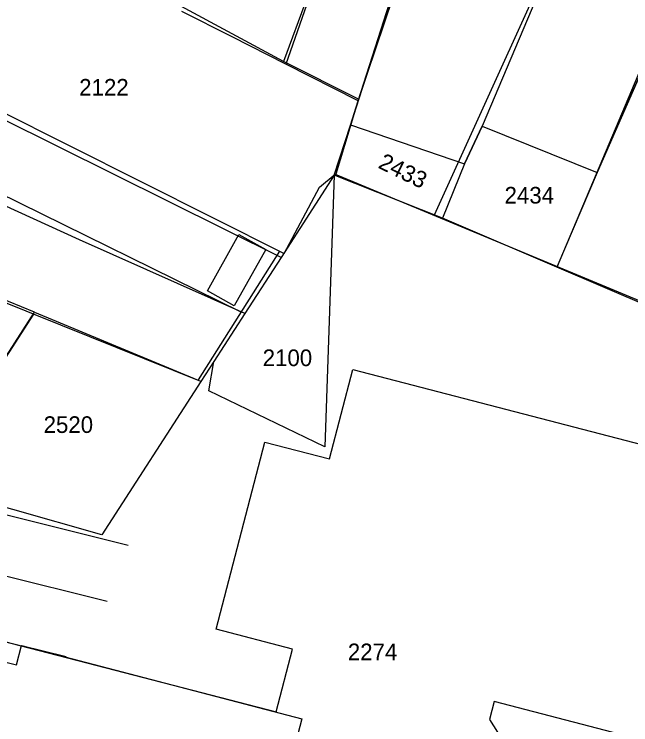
# Model space of a CAD drawing. Extents: x 148816 to 151297, y 399515 to 402500.
# Drawn here: x 150799.6 to 150866.3, y 399743.1 to 399819.9 of the extents above; entities that cross this region are included whole.
import ezdxf

# ---------------------------------------------------------------- set-up
doc = ezdxf.new("R2010")
doc.units = 0
for name, color, linetype in [('B01 Hoofdgebouw  [T] Norm', 7, 'Continuous'), ('B01 hoofgebouw', 7, 'Continuous'), ('B02 Bijgebouw  [D] Norm', 7, 'Continuous'), ('G01 perceelsgrens', 7, 'Continuous'), ('T04 Haag heg  [D] Gem', 7, 'Continuous'), ('V00 Kant verharding algemeen  [T] Norm', 7, 'Continuous'), ('Z01 perceelnummer', 7, 'Continuous')]:
    doc.layers.add(name, color=color, linetype=linetype)

msp = doc.modelspace()

# ---------------------------------------------------------------- linework, layer by layer
at = {"layer": 'B01 Hoofdgebouw  [T] Norm'}
msp.add_lwpolyline([(150769.314, 399742.009), (150771.003, 399748.617), (150770.596, 399748.721), (150773.69, 399760.77), (150794.621, 399755.384), (150794.08, 399753.24), (150827.968, 399744.508), (150829.726, 399751.284), (150821.479, 399753.424), (150826.731, 399773.664), (150833.749, 399771.843), (150836.261, 399781.522), (150882.364, 399769.557), (150879.849, 399759.868), (150886.866, 399758.046), (150881.611, 399737.807), (150851.558, 399745.61), (150851.058, 399743.684), (150853.231, 399740.257)], dxfattribs=at)
at = {"layer": 'B01 hoofgebouw'}
for points in [[(150816.42, 399863.38), (150814.772, 399858.363), (150835.086, 399851.659), (150834.733, 399850.589), (150836.094, 399850.14), (150831.357, 399836.954), (150836.258, 399835.26), (150839.697, 399845.471), (150849.188, 399842.757), (150849.317, 399842.869), (150848.49, 399840.605), (150846.041, 399841.474), (150844.745, 399837.823), (150845.518, 399837.574), (150836.014, 399807.978), (150848.355, 399803.762), (150850.246, 399807.823), (150862.703, 399802.832), (150874.147, 399828.894)], [(150769.314, 399742.008), (150771.002, 399748.616), (150770.595, 399748.72), (150773.69, 399760.77), (150794.621, 399755.383), (150794.08, 399753.24), (150797.57, 399752.341), (150827.968, 399744.508), (150829.726, 399751.284), (150821.479, 399753.424), (150826.731, 399773.664), (150833.749, 399771.843), (150836.261, 399781.522), (150882.364, 399769.557), (150879.849, 399759.868), (150886.866, 399758.046), (150881.611, 399737.807), (150851.558, 399745.61), (150851.058, 399743.684), (150853.231, 399740.257)], [(150782.873, 399758.406), (150786.67, 399757.43), (150787.63, 399761.23), (150796.95, 399758.88), (150795.86, 399754.46), (150794.47, 399754.78), (150793.56, 399751.15), (150799.89, 399749.57), (150800.41, 399751.66), (150805.26, 399750.47)], [(150800.41, 399751.66), (150830.745, 399743.724), (150824.954, 399721.589), (150824.656, 399721.667), (150823.566, 399717.5), (150821.448, 399718.054), (150817.48, 399702.887), (150831.06, 399699.334), (150841.909, 399740.804), (150880.424, 399730.728), (150877.805, 399720.719), (150879.951, 399720.158), (150879.536, 399718.57), (150877.399, 399719.129), (150873.852, 399705.568), (150849.176, 399712.024), (150846.251, 399700.841), (150870.936, 399694.383), (150865.8, 399674.75)]]:
    msp.add_lwpolyline(points, dxfattribs=at)
at = {"layer": 'B02 Bijgebouw  [D] Norm'}
msp.add_lwpolyline([(150820.524, 399790.018), (150823.931, 399796.113), (150826.848, 399794.482), (150823.441, 399788.387)], close=True, dxfattribs=at)
at = {"layer": 'G01 perceelsgrens'}
for points in [[(150844.06, 399859.57), (150839.697, 399845.471), (150836.258, 399835.26), (150829.004, 399814.545)], [(150836.847, 399810.573), (150845.518, 399837.574), (150847.277, 399837.012), (150848.49, 399840.605), (150849.317, 399842.869), (150853.862, 399856.531)], [(150868.215, 399850.817), (150864.439, 399841.051), (150861.387, 399834.071), (150850.246, 399807.823), (150848.355, 399803.762), (150845.972, 399797.87)], [(150828.502, 399793.616), (150798.254, 399808.668), (150752.629, 399831.587)], [(150874.147, 399828.894), (150862.703, 399802.832), (150858.34, 399792.579)], [(150824.59, 399787.571), (150806.677, 399795.549), (150771.818, 399811.443), (150773.687, 399817.008), (150768.298, 399819.566), (150765.181, 399820.506), (150750.602, 399825.126)], [(150829.004, 399814.545), (150823.218, 399817.474), (150817.754, 399820.243)], [(150836.847, 399810.573), (150829.004, 399814.545)], [(150834.26, 399802.515), (150836, 399807.934), (150836.847, 399810.573)], [(150834.26, 399802.515), (150833.222, 399773.149), (150820.697, 399779.203), (150821.242, 399782.396)], [(150834.26, 399802.515), (150828.502, 399793.616)], [(150845.972, 399797.87), (150834.26, 399802.515)], [(150800.923, 399787.81), (150775.59, 399797.985), (150768.58, 399800.847)], [(150858.34, 399792.579), (150845.972, 399797.87)], [(150828.502, 399793.616), (150824.59, 399787.571)], [(150868.566, 399788.204), (150858.34, 399792.579)], [(150801.697, 399787.499), (150796.013, 399778.714)], [(150801.697, 399787.499), (150800.923, 399787.81)], [(150819.831, 399780.216), (150801.697, 399787.499)], [(150824.59, 399787.571), (150821.242, 399782.396)], [(150821.242, 399782.396), (150819.831, 399780.216)], [(150819.831, 399780.216), (150809.096, 399763.626), (150789.804, 399769.118)]]:
    msp.add_lwpolyline(points, dxfattribs=at)
at = {"layer": 'T04 Haag heg  [D] Gem'}
for p, q in [((150836.586, 399836.064), (150828.782, 399814.811)), ((150860.143, 399831.423), (150845.08, 399798.187)), ((150874.383, 399830.579), (150858.367, 399792.65)), ((150841.123, 399823.334), (150836.88, 399810.747)), ((150828.782, 399814.811), (150817.662, 399820.806)), ((150836.88, 399810.747), (150828.782, 399814.811)), ((150824.194, 399787.725), (150776.552, 399811.102)), ((150794.808, 399811.12), (150828.828, 399794.076)), ((150836.88, 399810.747), (150834.441, 399802.652)), ((150832.664, 399801.231), (150834.365, 399802.652)), ((150834.365, 399802.652), (150880.395, 399783.471)), ((150828.828, 399794.076), (150832.664, 399801.231)), ((150819.557, 399780.399), (150828.362, 399794.309)), ((150801.828, 399787.701), (150819.532, 399780.348))]:
    msp.add_line(p, q, dxfattribs=at)
msp.add_lwpolyline([(150780.146, 399783.289), (150795.075, 399777.26), (150801.828, 399787.701), (150784.909, 399794.651)], dxfattribs=at)
at = {"layer": 'V00 Kant verharding algemeen  [T] Norm'}
for p, q in [((150811.94, 399762.49), (150788.73, 399768.3)), ((150786.92, 399762.14), (150809.67, 399756.45))]:
    msp.add_line(p, q, dxfattribs=at)

# ---------------------------------------------------------------- texts
at = {"layer": 'Z01 perceelnummer'}
for s, p in [('2122', (150806.656, 399811.132)), ('2434', (150852.683, 399799.463)), ('2100', (150826.512, 399781.883)), ('2520', (150802.805, 399774.655)), ('2274', (150835.726, 399750.078))]:
    msp.add_text(s, height=1.8, dxfattribs=at).set_placement(p)
msp.add_text('2433', height=1.8, rotation=334.07438, dxfattribs=at).set_placement((150838.903, 399803.362))

doc.saveas('drawing.dxf')
